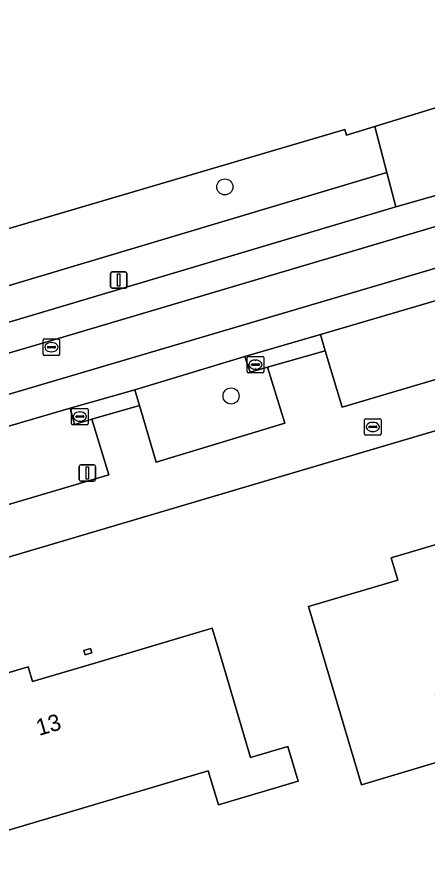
# Model space of a CAD drawing. Extents: x 162417 to 163722, y 384268 to 385417.
# Drawn here: x 163412.4 to 163437.3, y 384694.2 to 384745.4 of the extents above; entities that cross this region are included whole.
import ezdxf

# ---------------------------------------------------------------- set-up
doc = ezdxf.new("R2010")
doc.units = 0
for name, color, linetype in [('IMGEO_Boom', 7, 'Continuous'), ('IMGEO_Brandkraan', 7, 'Continuous'), ('IMGEO_Erf', 7, 'Continuous'), ('IMGEO_Groenvoorziening', 7, 'Continuous'), ('IMGEO_Kolk', 7, 'Continuous'), ('IMGEO_Lichtmast', 7, 'Continuous'), ('IMGEO_Pand', 7, 'Continuous'), ('IMGEO_Pand_nummerreeks', 7, 'Continuous'), ('IMGEO_Rijbaan_lokaal_gesloten', 7, 'Continuous'), ('IMGEO_Rijbaan_lokaal_open', 7, 'Continuous'), ('IMGEO_Rioolput', 7, 'Continuous'), ('IMGEO_Voetpad_open', 7, 'Continuous')]:
    doc.layers.add(name, color=color, linetype=linetype)

msp = doc.modelspace()

# ---------------------------------------------------------------- linework, layer by layer
at = {"layer": 'IMGEO_Boom'}
for centre in [(163425.02, 384735.102), (163425.399, 384722.412)]:
    msp.add_circle(centre, 0.489, dxfattribs=at)
at = {"layer": 'IMGEO_Brandkraan'}
for p, q in [((163433.488, 384720.106), (163433.488, 384720.958)), ((163433.563, 384721.032), (163434.415, 384721.032)), ((163433.976, 384720.812), (163434.001, 384720.812)), ((163434.489, 384720.958), (163434.489, 384720.106)), ((163433.747, 384720.526), (163433.747, 384720.538)), ((163434.185, 384720.489), (163433.787, 384720.489)), ((163433.79, 384720.575), (163434.188, 384720.575)), ((163433.999, 384720.252), (163433.974, 384720.252)), ((163434.231, 384720.538), (163434.231, 384720.526)), ((163434.415, 384720.032), (163433.563, 384720.032))]:
    msp.add_line(p, q, dxfattribs=at)
for points in [[(163433.488, 384720.106), (163433.488, 384720.958)], [(163433.563, 384721.032), (163434.415, 384721.032)], [(163434.489, 384720.958), (163434.489, 384720.106)], [(163434.415, 384720.032), (163433.563, 384720.032)]]:
    msp.add_lwpolyline(points, dxfattribs=at)
for centre, radius, start, end in [((163433.565, 384720.956), 0.0765, 91.552, 178.448), ((163433.565, 384720.956), 0.0765, 91.552, 178.448), ((163434.413, 384720.956), 0.0765, 1.552, 88.448), ((163434.413, 384720.956), 0.0765, 1.552, 88.448), ((163433.787, 384720.535), 0.0403, 85.8775, 175.7526), ((163433.784, 384720.525), 0.0366, 178.938, 274.7102), ((163434.188, 384720.532), 0.043, 264.8664, 352.4533), ((163434.192, 384720.537), 0.0386, 1.7309, 96.639), ((163433.565, 384720.108), 0.0765, 181.552, 268.448), ((163433.565, 384720.108), 0.0765, 181.552, 268.448), ((163434.413, 384720.108), 0.0765, 271.552, 358.448), ((163434.413, 384720.108), 0.0765, 271.552, 358.448)]:
    msp.add_arc(centre, radius, start, end, dxfattribs=at)
for centre, major_axis, ratio, start_param, end_param in [((163433.975, 384720.532), (-0.387, 0.002), 0.722429, 4.712389, 7.853982), ((163434, 384720.532), (-0.39, 0.002), 0.717154, 1.570796, 4.712389)]:
    msp.add_ellipse(centre, major_axis=major_axis, ratio=ratio, start_param=start_param, end_param=end_param, dxfattribs=at)
at = {"layer": 'IMGEO_Erf'}
for points in [[(163434.107, 384738.766), (163437.846, 384739.919), (163438.94, 384740.256), (163475.556, 384751.547), (163475.744, 384752.835), (163479.245, 384778.163)], [(163311.14, 384702.845), (163432.284, 384738.586), (163432.394, 384738.238), (163434.107, 384738.766)], [(163439.207, 384659.583), (163443.713, 384668.387), (163445.245, 384671.173), (163447.549, 384675.363), (163448.047, 384676.269), (163448.203, 384676.553), (163447.906, 384676.713), (163460.651, 384701.67), (163461.429, 384701.275), (163462.377, 384703.14), (163461.604, 384703.558), (163465.046, 384710.362), (163457.241, 384724.223), (163456.356, 384725.796), (163426.302, 384716.894), (163404.174, 384710.339), (163359.949, 384697.239), (163309.903, 384682.414), (163310.09, 384681.76), (163333.508, 384602.071)]]:
    msp.add_lwpolyline(points, dxfattribs=at)
for points in [[(163433.298, 384698.82), (163430.095, 384709.641), (163435.508, 384711.243), (163435.108, 384712.592), (163441.362, 384714.443), (163440.972, 384715.76), (163454.935, 384719.894), (163458.761, 384706.966), (163453.868, 384705.517), (163452.922, 384708.712), (163437.798, 384704.235), (163438.909, 384700.481)], [(163410.8, 384695.745), (163409.619, 384699.718), (163408.195, 384704.51), (163413.094, 384705.966), (163413.359, 384705.078), (163417.138, 384706.201), (163424.253, 384708.316), (163424.808, 384706.447), (163426.583, 384700.474), (163428.834, 384701.143), (163429.462, 384699.03), (163424.627, 384697.594), (163424.01, 384699.671)], [(163416.469, 384706.969), (163416.873, 384707.09), (163416.953, 384706.822), (163416.549, 384706.701)]]:
    msp.add_lwpolyline(points, close=True, dxfattribs=at)
at = {"layer": 'IMGEO_Groenvoorziening'}
for points in [[(163434.845, 384735.97), (163434.107, 384738.766), (163432.394, 384738.238), (163432.284, 384738.586), (163311.14, 384702.845), (163309.002, 384702.202), (163258.646, 384687.067), (163256.147, 384686.557), (163256.857, 384683.119), (163311.275, 384698.988), (163310.335, 384702.113), (163313.232, 384702.984), (163314.169, 384699.824)], [(163378.093, 384716.936), (163379.085, 384717.235), (163384.338, 384718.783), (163385.387, 384719.108), (163412.606, 384727.101), (163435.394, 384733.889), (163434.845, 384735.97), (163314.169, 384699.824), (163314.653, 384698.19)], [(163427.612, 384724.171), (163426.562, 384723.854), (163426.223, 384724.817), (163419.57, 384722.781), (163419.851, 384721.837), (163420.867, 384718.394), (163428.659, 384720.766)], [(163417.997, 384717.632), (163416.949, 384721.012), (163415.899, 384720.68), (163415.636, 384721.664), (163398.798, 384716.736), (163399.101, 384715.737), (163400.073, 384712.324)]]:
    msp.add_lwpolyline(points, close=True, dxfattribs=at)
msp.add_lwpolyline([(163459.879, 384734.796), (163458.87, 384734.532), (163459.24, 384733.095), (163458.515, 384732.883), (163458.102, 384734.261), (163456.487, 384733.695), (163430.828, 384726.146), (163431.108, 384725.159), (163432.131, 384721.728), (163454.575, 384728.383), (163466.728, 384731.901)], dxfattribs=at)
at = {"layer": 'IMGEO_Kolk'}
for p, q in [((163426.379, 384723.888), (163426.379, 384724.74)), ((163426.454, 384724.814), (163427.306, 384724.814)), ((163427.38, 384724.74), (163427.38, 384723.888)), ((163426.638, 384724.308), (163426.638, 384724.32)), ((163427.076, 384724.271), (163426.678, 384724.271)), ((163426.681, 384724.357), (163427.079, 384724.357)), ((163426.867, 384724.594), (163426.892, 384724.594)), ((163427.122, 384724.32), (163427.122, 384724.308)), ((163427.306, 384723.814), (163426.454, 384723.814)), ((163426.89, 384724.034), (163426.865, 384724.034)), ((163415.804, 384721.661), (163416.656, 384721.661)), ((163415.729, 384720.735), (163415.729, 384721.587)), ((163415.988, 384721.155), (163415.988, 384721.167)), ((163416.031, 384721.204), (163416.429, 384721.204)), ((163416.217, 384721.441), (163416.242, 384721.441)), ((163416.472, 384721.167), (163416.472, 384721.155)), ((163416.73, 384721.587), (163416.73, 384720.735)), ((163416.656, 384720.661), (163415.804, 384720.661)), ((163416.426, 384721.118), (163416.028, 384721.118)), ((163416.24, 384720.881), (163416.215, 384720.881))]:
    msp.add_line(p, q, dxfattribs=at)
for points in [[(163426.379, 384723.888), (163426.379, 384724.74)], [(163426.454, 384724.814), (163427.306, 384724.814)], [(163427.38, 384724.74), (163427.38, 384723.888)], [(163427.306, 384723.814), (163426.454, 384723.814)], [(163415.804, 384721.661), (163416.656, 384721.661)], [(163415.729, 384720.735), (163415.729, 384721.587)], [(163416.73, 384721.587), (163416.73, 384720.735)], [(163416.656, 384720.661), (163415.804, 384720.661)]]:
    msp.add_lwpolyline(points, dxfattribs=at)
for centre, radius, start, end in [((163426.456, 384724.738), 0.0765, 91.552, 178.448), ((163426.456, 384724.738), 0.0765, 91.552, 178.448), ((163427.304, 384724.738), 0.0765, 1.552, 88.448), ((163427.304, 384724.738), 0.0765, 1.552, 88.448), ((163426.678, 384724.317), 0.0403, 85.8775, 175.7526), ((163426.675, 384724.307), 0.0366, 178.938, 274.7102), ((163427.079, 384724.314), 0.043, 264.8664, 352.4533), ((163427.083, 384724.319), 0.0386, 1.7309, 96.639), ((163426.456, 384723.89), 0.0765, 181.552, 268.448), ((163426.456, 384723.89), 0.0765, 181.552, 268.448), ((163427.304, 384723.89), 0.0765, 271.552, 358.448), ((163427.304, 384723.89), 0.0765, 271.552, 358.448), ((163415.806, 384721.585), 0.0765, 91.552, 178.448), ((163415.806, 384721.585), 0.0765, 91.552, 178.448), ((163416.654, 384721.585), 0.0765, 1.552, 88.448), ((163416.654, 384721.585), 0.0765, 1.552, 88.448), ((163416.028, 384721.164), 0.0403, 85.8775, 175.7526), ((163416.025, 384721.154), 0.0366, 178.938, 274.7102), ((163416.429, 384721.161), 0.043, 264.8664, 352.4533), ((163416.433, 384721.166), 0.0386, 1.7309, 96.639), ((163415.806, 384720.737), 0.0765, 181.552, 268.448), ((163415.806, 384720.737), 0.0765, 181.552, 268.448), ((163416.654, 384720.737), 0.0765, 271.552, 358.448), ((163416.654, 384720.737), 0.0765, 271.552, 358.448)]:
    msp.add_arc(centre, radius, start, end, dxfattribs=at)
for centre, major_axis, ratio, start_param, end_param in [((163426.866, 384724.314), (-0.387, 0.002), 0.722429, 4.712389, 7.853982), ((163426.891, 384724.314), (-0.39, 0.002), 0.717154, 1.570796, 4.712389), ((163416.216, 384721.161), (-0.387, 0.002), 0.722429, 4.712389, 7.853982), ((163416.241, 384721.161), (-0.39, 0.002), 0.717154, 1.570796, 4.712389)]:
    msp.add_ellipse(centre, major_axis=major_axis, ratio=ratio, start_param=start_param, end_param=end_param, dxfattribs=at)
at = {"layer": 'IMGEO_Lichtmast'}
for p, q in [((163418.091, 384729.046), (163418.091, 384729.846)), ((163418.091, 384729.846), (163418.091, 384729.046)), ((163418.191, 384729.946), (163418.981, 384729.946)), ((163418.981, 384729.946), (163418.191, 384729.946)), ((163419.081, 384729.846), (163419.081, 384729.046)), ((163419.081, 384729.046), (163419.081, 384729.846)), ((163418.981, 384728.946), (163418.191, 384728.946)), ((163418.191, 384728.946), (163418.981, 384728.946)), ((163416.194, 384717.338), (163416.194, 384718.138)), ((163416.194, 384718.138), (163416.194, 384717.338)), ((163416.294, 384718.238), (163417.084, 384718.238)), ((163417.084, 384718.238), (163416.294, 384718.238)), ((163417.184, 384718.138), (163417.184, 384717.338)), ((163417.184, 384717.338), (163417.184, 384718.138)), ((163417.084, 384717.238), (163416.294, 384717.238)), ((163416.294, 384717.238), (163417.084, 384717.238))]:
    msp.add_line(p, q, dxfattribs=at)
for points in [[(163418.511, 384729.821), (163418.661, 384729.821), (163418.661, 384729.071), (163418.511, 384729.071), (163418.511, 384729.821)], [(163416.614, 384718.113), (163416.764, 384718.113), (163416.764, 384717.363), (163416.614, 384717.363), (163416.614, 384718.113)]]:
    msp.add_lwpolyline(points, dxfattribs=at)
for centre, start, end in [((163418.191, 384729.846), 90, 180), ((163418.191, 384729.846), 90, 180), ((163418.981, 384729.846), 0, 90), ((163418.981, 384729.846), 360, 90), ((163418.191, 384729.046), 180, 270), ((163418.191, 384729.046), 180, 270), ((163418.981, 384729.046), 270, 0), ((163418.981, 384729.046), 270, 0), ((163416.294, 384718.138), 90, 180), ((163416.294, 384718.138), 90, 180), ((163417.084, 384718.138), 0, 90), ((163417.084, 384718.138), 360, 90), ((163416.294, 384717.338), 180, 270), ((163416.294, 384717.338), 180, 270), ((163417.084, 384717.338), 270, 0), ((163417.084, 384717.338), 270, 0)]:
    msp.add_arc(centre, 0.1, start, end, dxfattribs=at)
at = {"layer": 'IMGEO_Pand'}
for points in [[(163438.909, 384700.481), (163437.798, 384704.235), (163452.922, 384708.712), (163453.868, 384705.517), (163458.761, 384706.966), (163454.935, 384719.894), (163440.972, 384715.76), (163441.362, 384714.443), (163435.108, 384712.592), (163435.508, 384711.243), (163430.095, 384709.641), (163433.298, 384698.82)], [(163410.8, 384695.745), (163424.01, 384699.671), (163424.627, 384697.594), (163429.462, 384699.03), (163428.834, 384701.143), (163426.583, 384700.474), (163424.808, 384706.447), (163424.253, 384708.316), (163417.138, 384706.201), (163413.359, 384705.078), (163413.094, 384705.966), (163408.195, 384704.51), (163409.619, 384699.718)], [(163416.549, 384706.701), (163416.953, 384706.822), (163416.873, 384707.09), (163416.469, 384706.969)]]:
    msp.add_lwpolyline(points, close=True, dxfattribs=at)
at = {"layer": 'IMGEO_Rijbaan_lokaal_gesloten'}
for points in [[(163457.676, 384738.597), (163457.187, 384740.316), (163439.504, 384735.059), (163435.394, 384733.889), (163412.606, 384727.101), (163385.387, 384719.108), (163385.908, 384717.388), (163414.098, 384725.655)], [(163415.636, 384721.664), (163419.57, 384722.781), (163426.223, 384724.817), (163430.828, 384726.146), (163456.487, 384733.695), (163458.102, 384734.261), (163458.87, 384734.532), (163458.328, 384736.238), (163386.554, 384715.025), (163387.022, 384713.345), (163394.152, 384715.384), (163398.798, 384716.736)]]:
    msp.add_lwpolyline(points, close=True, dxfattribs=at)
at = {"layer": 'IMGEO_Rijbaan_lokaal_open'}
msp.add_lwpolyline([(163457.676, 384738.597), (163414.098, 384725.655), (163385.908, 384717.388), (163386.554, 384715.025), (163458.328, 384736.238)], close=True, dxfattribs=at)
at = {"layer": 'IMGEO_Rioolput'}
for p, q in [((163414.006, 384724.948), (163414.006, 384725.8)), ((163414.081, 384725.874), (163414.933, 384725.874)), ((163415.007, 384725.8), (163415.007, 384724.948)), ((163414.265, 384725.368), (163414.265, 384725.38)), ((163414.703, 384725.331), (163414.305, 384725.331)), ((163414.308, 384725.417), (163414.706, 384725.417)), ((163414.494, 384725.654), (163414.519, 384725.654)), ((163414.749, 384725.38), (163414.749, 384725.368)), ((163414.933, 384724.874), (163414.081, 384724.874)), ((163414.517, 384725.094), (163414.492, 384725.094))]:
    msp.add_line(p, q, dxfattribs=at)
for points in [[(163414.006, 384724.948), (163414.006, 384725.8)], [(163414.081, 384725.874), (163414.933, 384725.874)], [(163415.007, 384725.8), (163415.007, 384724.948)], [(163414.933, 384724.874), (163414.081, 384724.874)]]:
    msp.add_lwpolyline(points, dxfattribs=at)
for centre, radius, start, end in [((163414.083, 384725.798), 0.0765, 91.552, 178.448), ((163414.083, 384725.798), 0.0765, 91.552, 178.448), ((163414.931, 384725.798), 0.0765, 1.552, 88.448), ((163414.931, 384725.798), 0.0765, 1.552, 88.448), ((163414.305, 384725.377), 0.0403, 85.8775, 175.7526), ((163414.302, 384725.367), 0.0366, 178.938, 274.7102), ((163414.706, 384725.374), 0.043, 264.8664, 352.4533), ((163414.71, 384725.379), 0.0386, 1.7309, 96.639), ((163414.083, 384724.95), 0.0765, 181.552, 268.448), ((163414.083, 384724.95), 0.0765, 181.552, 268.448), ((163414.931, 384724.95), 0.0765, 271.552, 358.448), ((163414.931, 384724.95), 0.0765, 271.552, 358.448)]:
    msp.add_arc(centre, radius, start, end, dxfattribs=at)
for centre, major_axis, ratio, start_param, end_param in [((163414.493, 384725.374), (-0.387, 0.002), 0.722429, 4.712389, 7.853982), ((163414.518, 384725.374), (-0.39, 0.002), 0.717154, 1.570796, 4.712389)]:
    msp.add_ellipse(centre, major_axis=major_axis, ratio=ratio, start_param=start_param, end_param=end_param, dxfattribs=at)
at = {"layer": 'IMGEO_Voetpad_open'}
for points in [[(163438.855, 384736.96), (163438.726, 384737.339), (163438.522, 384737.937), (163437.846, 384739.919), (163434.107, 384738.766), (163434.845, 384735.97), (163435.394, 384733.889), (163439.504, 384735.059)], [(163431.108, 384725.159), (163430.828, 384726.146), (163426.223, 384724.817), (163426.562, 384723.854), (163427.612, 384724.171)], [(163415.636, 384721.664), (163415.899, 384720.68), (163416.949, 384721.012), (163419.851, 384721.837), (163419.57, 384722.781)]]:
    msp.add_lwpolyline(points, close=True, dxfattribs=at)
msp.add_lwpolyline([(163404.174, 384710.339), (163426.302, 384716.894), (163456.356, 384725.796), (163458.325, 384726.298), (163467.804, 384729.044), (163467.144, 384731.042), (163466.728, 384731.901), (163454.575, 384728.383), (163432.131, 384721.728), (163431.108, 384725.159), (163427.612, 384724.171), (163428.659, 384720.766), (163420.867, 384718.394), (163419.851, 384721.837), (163416.949, 384721.012), (163417.997, 384717.632), (163400.073, 384712.324)], dxfattribs=at)

# ---------------------------------------------------------------- texts
at = {"layer": 'IMGEO_Pand_nummerreeks'}
msp.add_text('13', height=1, rotation=16.5534, dxfattribs=at).set_placement((163413.755, 384701.774))

doc.saveas('drawing.dxf')
